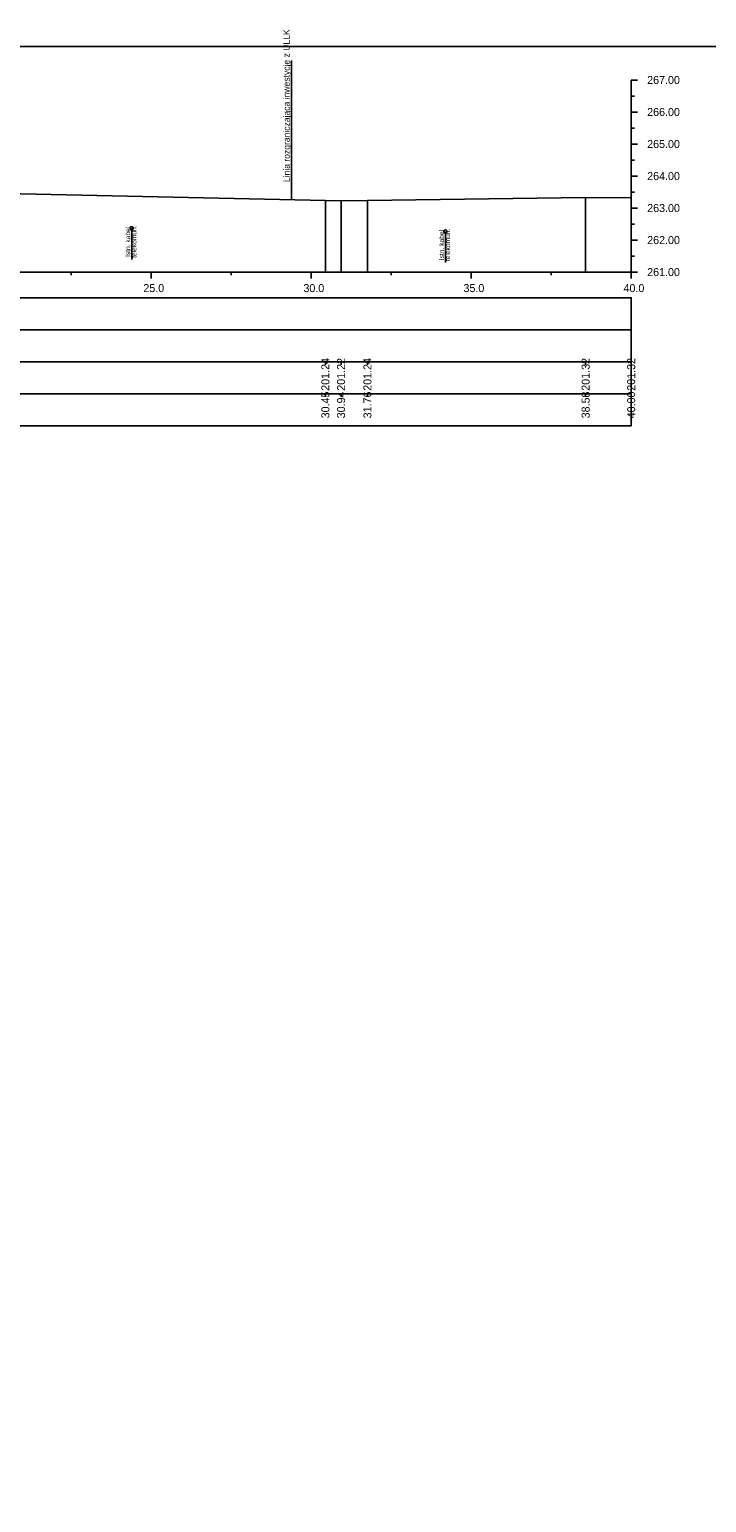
# Model space of a CAD drawing. Extents: x 6516023 to 6560129, y 5513077 to 5529206.
# Drawn here: x 6520789.75 to 6520810.91, y 5514405.02 to 5514451.03 of the extents above; entities that cross this region are included whole.
import ezdxf

# ---------------------------------------------------------------- set-up
doc = ezdxf.new("R2010")
doc.units = 0
for name, color, linetype in [('TOR_PRZEK_P-kable', 7, 'Continuous'), ('TOR_PRZEK_P-tabelka istniejace', 7, 'Continuous'), ('TOR_PRZEK_P-tabelka projektowane', 7, 'Continuous'), ('TOR_PRZEK_P-teren istniejacy', 7, 'Continuous'), ('TOR_PRZEK_P-uklad odniesienia', 7, 'Continuous'), ('TOR_PS_T-granica PKP-projektowana', 7, 'Continuous'), ('TOR_RAMKI-ramka+tabelka 1', 7, 'Continuous')]:
    doc.layers.add(name, color=color, linetype=linetype)

msp = doc.modelspace()

# ---------------------------------------------------------------- linework, layer by layer
at = {"layer": 'TOR_PRZEK_P-kable'}
for p, q in [((6520792.947, 5514444.826), (6520792.947, 5514443.852)), ((6520802.747, 5514444.725), (6520802.747, 5514443.751))]:
    msp.add_line(p, q, dxfattribs=at)
for centre in [(6520792.947, 5514444.826), (6520802.747, 5514444.725)]:
    msp.add_circle(centre, 0.05, dxfattribs=at)
at = {"layer": 'TOR_PRZEK_P-tabelka istniejace'}
for p, q in [((6520798.998, 5514440.556), (6520798.998, 5514440.656)), ((6520799.488, 5514440.556), (6520799.488, 5514440.656)), ((6520800.312, 5514440.556), (6520800.312, 5514440.656)), ((6520807.129, 5514440.556), (6520807.129, 5514440.656)), ((6520808.552, 5514440.556), (6520808.552, 5514440.656)), ((6520724.752, 5514439.656), (6520808.552, 5514439.656)), ((6520798.998, 5514439.556), (6520798.998, 5514439.656)), ((6520799.488, 5514439.556), (6520799.488, 5514439.656)), ((6520800.312, 5514439.556), (6520800.312, 5514439.656)), ((6520807.129, 5514439.556), (6520807.129, 5514439.656)), ((6520808.552, 5514439.556), (6520808.552, 5514439.656))]:
    msp.add_line(p, q, dxfattribs=at)
for points in [[(6520798.998, 5514445.696), (6520798.998, 5514443.656), (6520798.998, 5514443.526), (6520798.998, 5514443.456)], [(6520799.488, 5514445.68), (6520799.488, 5514443.656), (6520799.488, 5514443.526), (6520799.488, 5514443.456)], [(6520800.312, 5514445.693), (6520800.312, 5514443.656), (6520800.312, 5514443.526), (6520800.312, 5514443.456)], [(6520807.129, 5514445.781), (6520807.129, 5514443.656), (6520807.129, 5514443.526), (6520807.129, 5514443.456)], [(6520808.552, 5514445.778), (6520808.552, 5514443.656), (6520808.552, 5514443.526), (6520808.552, 5514443.456)]]:
    msp.add_lwpolyline(points, dxfattribs=at)
msp.add_lwpolyline([(6520724.752, 5514440.656), (6520724.752, 5514438.656), (6520808.552, 5514438.656), (6520808.552, 5514440.656)], close=True, dxfattribs=at)
at = {"layer": 'TOR_PRZEK_P-tabelka projektowane'}
msp.add_line((6520724.752, 5514441.656), (6520808.552, 5514441.656), dxfattribs=at)
msp.add_lwpolyline([(6520724.752, 5514442.656), (6520724.752, 5514440.656), (6520808.552, 5514440.656), (6520808.552, 5514442.656)], close=True, dxfattribs=at)
at = {"layer": 'TOR_PRZEK_P-teren istniejacy'}
msp.add_lwpolyline([(6520787.572, 5514445.941), (6520798.998, 5514445.696), (6520799.488, 5514445.68), (6520800.312, 5514445.693), (6520807.129, 5514445.781), (6520808.552, 5514445.778)], dxfattribs=at)
at = {"layer": 'TOR_PRZEK_P-uklad odniesienia'}
for p, q in [((6520808.552, 5514449.456), (6520808.552, 5514443.456)), ((6520808.752, 5514449.456), (6520808.552, 5514449.456)), ((6520808.652, 5514448.956), (6520808.552, 5514448.956)), ((6520808.752, 5514448.456), (6520808.552, 5514448.456)), ((6520808.652, 5514447.956), (6520808.552, 5514447.956)), ((6520808.752, 5514447.456), (6520808.552, 5514447.456)), ((6520808.652, 5514446.956), (6520808.552, 5514446.956)), ((6520808.752, 5514446.456), (6520808.552, 5514446.456)), ((6520808.652, 5514445.956), (6520808.552, 5514445.956)), ((6520808.752, 5514445.456), (6520808.552, 5514445.456)), ((6520808.652, 5514444.956), (6520808.552, 5514444.956)), ((6520808.752, 5514444.456), (6520808.552, 5514444.456)), ((6520808.652, 5514443.956), (6520808.552, 5514443.956)), ((6520728.552, 5514443.456), (6520808.552, 5514443.456)), ((6520791.052, 5514443.356), (6520791.052, 5514443.456)), ((6520793.552, 5514443.256), (6520793.552, 5514443.456)), ((6520796.052, 5514443.356), (6520796.052, 5514443.456)), ((6520798.552, 5514443.256), (6520798.552, 5514443.456)), ((6520801.052, 5514443.356), (6520801.052, 5514443.456)), ((6520803.552, 5514443.256), (6520803.552, 5514443.456)), ((6520806.052, 5514443.356), (6520806.052, 5514443.456)), ((6520808.552, 5514443.256), (6520808.552, 5514443.456)), ((6520808.752, 5514443.456), (6520808.552, 5514443.456))]:
    msp.add_line(p, q, dxfattribs=at)
at = {"layer": 'TOR_PS_T-granica PKP-projektowana'}
msp.add_line((6520797.945, 5514445.719), (6520797.945, 5514450.064), dxfattribs=at)
at = {"layer": 'TOR_RAMKI-ramka+tabelka 1'}
msp.add_lwpolyline([(6520722.102, 5514450.506), (6520969.602, 5514450.506), (6520969.602, 5514359.006), (6520722.102, 5514359.006)], close=True, dxfattribs=at)

# ---------------------------------------------------------------- texts
at = {"layer": 'TOR_PRZEK_P-kable'}
for s, height, p in [('Istn. kabel', 0.14999, (6520792.903, 5514443.928)), ('telekomun.', 0.15, (6520793.097, 5514443.9)), ('Istn. kabel', 0.14999, (6520802.702, 5514443.827)), ('telekomun.', 0.15, (6520802.896, 5514443.799))]:
    msp.add_text(s, height=height, rotation=90.0511, dxfattribs=at).set_placement(p)
at = {"layer": 'TOR_PRZEK_P-tabelka istniejace'}
for s, p in [('201.24', (6520799.123, 5514439.748)), ('201.22', (6520799.613, 5514439.75)), ('201.24', (6520800.437, 5514439.748)), ('201.32', (6520807.254, 5514439.75)), ('201.32', (6520808.677, 5514439.75)), ('30.45', (6520799.123, 5514438.887)), ('30.94', (6520799.613, 5514438.888)), ('31.76', (6520800.437, 5514438.887)), ('38.58', (6520807.254, 5514438.887)), ('40.00', (6520808.677, 5514438.888))]:
    msp.add_text(s, height=0.25, rotation=90, dxfattribs=at).set_placement(p)
at = {"layer": 'TOR_PRZEK_P-uklad odniesienia'}
for s, p in [('267.00', (6520809.052, 5514449.331)), ('266.00', (6520809.052, 5514448.331)), ('265.00', (6520809.052, 5514447.331)), ('264.00', (6520809.052, 5514446.331)), ('263.00', (6520809.052, 5514445.331)), ('262.00', (6520809.052, 5514444.331)), ('261.00', (6520809.052, 5514443.331)), ('25.0', (6520793.313, 5514442.831)), ('30.0', (6520798.313, 5514442.831)), ('35.0', (6520803.313, 5514442.831)), ('40.0', (6520808.313, 5514442.831))]:
    msp.add_text(s, height=0.25, dxfattribs=at).set_placement(p)
at = {"layer": 'TOR_PS_T-granica PKP-projektowana'}
msp.add_text('Linia rozgraniczająca inwestycję z ULLK', height=0.2, rotation=90.0511, dxfattribs=at).set_placement((6520797.888, 5514446.266))

doc.saveas('drawing.dxf')
